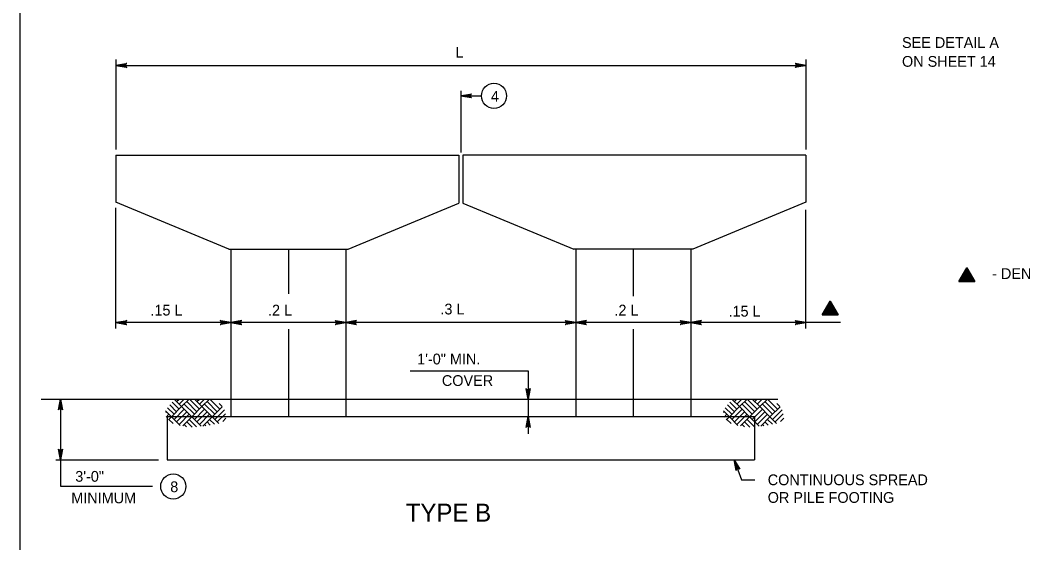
# Model space of a CAD drawing. Extents: x 646165 to 651486, y 296916 to 299292.
# Drawn here: x 648988.6 to 649267.7, y 298392 to 298537.6 of the extents above; entities that cross this region are included whole.
import ezdxf

# ---------------------------------------------------------------- set-up
doc = ezdxf.new("R2010")
doc.units = 0
for name, color, linetype in [('2', 7, 'Continuous'), ('34', 7, 'Continuous'), ('50', 7, 'Continuous'), ('51', 7, 'Continuous'), ('52', 7, 'Continuous'), ('53', 7, 'Continuous'), ('56', 7, 'Continuous')]:
    doc.layers.add(name, color=color, linetype=linetype)

msp = doc.modelspace()

# ---------------------------------------------------------------- linework, layer by layer
at = {"layer": '2'}
msp.add_line((648988.59, 298119.25), (648988.59, 298683.25), dxfattribs=at)
at = {"layer": '34'}
msp.add_line((648994.49, 298432.07), (649199.56, 298432.07), dxfattribs=at)
at = {"layer": '50'}
for p, q in [((649111.29, 298517.88), (649111.29, 298500.73)), ((649063.29, 298473.79), (649063.29, 298461.35)), ((649159.29, 298473.79), (649159.29, 298460.75)), ((649063.29, 298451.51), (649063.29, 298427.19)), ((649159.29, 298451.51), (649159.29, 298427.19))]:
    msp.add_line(p, q, dxfattribs=at)
at = {"layer": '51'}
for p, q in [((649015.29, 298500.01), (649110.76, 298500.01)), ((649015.29, 298500.01), (649015.29, 298486.9)), ((649110.76, 298500.01), (649110.76, 298486.68)), ((649207.3, 298500.01), (649111.83, 298500.01)), ((649111.83, 298500.01), (649111.83, 298486.68)), ((649207.3, 298500.01), (649207.3, 298486.9)), ((649046.69, 298473.79), (649015.29, 298486.9)), ((649079.89, 298473.79), (649110.76, 298486.68)), ((649111.83, 298486.68), (649142.69, 298473.79)), ((649207.3, 298486.9), (649175.9, 298473.79)), ((649046.69, 298473.79), (649079.89, 298473.79)), ((649047.29, 298473.79), (649047.29, 298427.19)), ((649079.29, 298473.79), (649079.29, 298427.19)), ((649175.9, 298473.79), (649142.7, 298473.79)), ((649143.3, 298473.79), (649143.3, 298427.19)), ((649175.3, 298473.79), (649175.3, 298427.19)), ((649029.57, 298427.19), (649193.02, 298427.19)), ((649029.57, 298427.19), (649029.57, 298415.19)), ((649193.02, 298427.19), (649193.02, 298415.19)), ((649029.57, 298415.19), (649193.02, 298415.19))]:
    msp.add_line(p, q, dxfattribs=at)
at = {"layer": '52'}
for p, q in [((649015.29, 298526.61), (649015.29, 298501.61)), ((649015.29, 298525.01), (649207.3, 298525.01)), ((649207.3, 298526.61), (649207.3, 298501.61)), ((649111.29, 298516.52), (649117.01, 298516.52)), ((649015.29, 298451.77), (649015.29, 298485.3)), ((649207.3, 298451.77), (649207.3, 298484.78)), ((649217, 298453.37), (649015.29, 298453.37)), ((649097.19, 298439.99), (649129.98, 298439.99)), ((649129.98, 298439.99), (649129.98, 298422.39)), ((648999.82, 298432.07), (648999.82, 298407.8)), ((648998.59, 298415.19), (649027.15, 298415.19)), ((648999.82, 298407.8), (649025.47, 298407.8))]:
    msp.add_line(p, q, dxfattribs=at)
for points in [[(649015.29, 298525.01), (649018.28, 298525.57), (649018.16, 298525.49), (649018.05, 298525.41), (649017.99, 298525.31), (649017.93, 298525.21), (649017.91, 298525.11), (649017.89, 298525.01), (649017.91, 298524.91), (649017.93, 298524.81), (649017.99, 298524.71), (649018.05, 298524.61), (649018.16, 298524.53), (649018.28, 298524.45), (649015.29, 298525.01), (649018.16, 298524.53), (649018.05, 298524.61), (649015.29, 298525.01), (649017.99, 298524.71), (649017.93, 298524.81), (649015.29, 298525.01), (649017.91, 298524.91), (649017.89, 298525.01), (649015.29, 298525.01), (649017.91, 298525.11), (649017.93, 298525.21), (649015.29, 298525.01), (649017.99, 298525.31), (649018.05, 298525.41), (649015.29, 298525.01), (649018.16, 298525.49)], [(649207.3, 298525.01), (649204.31, 298524.45), (649204.43, 298524.53), (649204.54, 298524.61), (649204.6, 298524.71), (649204.66, 298524.81), (649204.68, 298524.91), (649204.7, 298525.01), (649204.68, 298525.11), (649204.66, 298525.21), (649204.6, 298525.31), (649204.54, 298525.41), (649204.43, 298525.49), (649204.31, 298525.57), (649207.3, 298525.01), (649204.43, 298525.49), (649204.54, 298525.41), (649207.3, 298525.01), (649204.6, 298525.31), (649204.66, 298525.21), (649207.3, 298525.01), (649204.68, 298525.11), (649204.7, 298525.01), (649207.3, 298525.01), (649204.68, 298524.91), (649204.66, 298524.81), (649207.3, 298525.01), (649204.6, 298524.71), (649204.54, 298524.61), (649207.3, 298525.01), (649204.43, 298524.53)], [(649111.29, 298516.52), (649114.28, 298517.08), (649114.16, 298517), (649114.05, 298516.92), (649113.99, 298516.82), (649113.93, 298516.72), (649113.91, 298516.62), (649113.89, 298516.52), (649113.91, 298516.42), (649113.93, 298516.32), (649113.99, 298516.22), (649114.05, 298516.12), (649114.16, 298516.04), (649114.28, 298515.96), (649111.29, 298516.52), (649114.16, 298516.04), (649114.05, 298516.12), (649111.29, 298516.52), (649113.99, 298516.22), (649113.93, 298516.32), (649111.29, 298516.52), (649113.91, 298516.42), (649113.89, 298516.52), (649111.29, 298516.52), (649113.91, 298516.62), (649113.93, 298516.72), (649111.29, 298516.52), (649113.99, 298516.82), (649114.05, 298516.92), (649111.29, 298516.52), (649114.16, 298517)], [(649015.29, 298453.37), (649018.28, 298453.93), (649018.16, 298453.85), (649018.05, 298453.77), (649017.99, 298453.67), (649017.93, 298453.57), (649017.91, 298453.47), (649017.89, 298453.37), (649017.91, 298453.27), (649017.93, 298453.17), (649017.99, 298453.07), (649018.05, 298452.97), (649018.16, 298452.89), (649018.28, 298452.81), (649015.29, 298453.37), (649018.16, 298452.89), (649018.05, 298452.97), (649015.29, 298453.37), (649017.99, 298453.07), (649017.93, 298453.17), (649015.29, 298453.37), (649017.91, 298453.27), (649017.89, 298453.37), (649015.29, 298453.37), (649017.91, 298453.47), (649017.93, 298453.57), (649015.29, 298453.37), (649017.99, 298453.67), (649018.05, 298453.77), (649015.29, 298453.37), (649018.16, 298453.85)], [(649047.29, 298453.37), (649044.31, 298452.81), (649044.43, 298452.89), (649044.54, 298452.97), (649044.6, 298453.07), (649044.66, 298453.17), (649044.68, 298453.27), (649044.69, 298453.37), (649044.68, 298453.47), (649044.66, 298453.57), (649044.6, 298453.67), (649044.54, 298453.77), (649044.43, 298453.85), (649044.31, 298453.93), (649047.29, 298453.37), (649044.43, 298453.85), (649044.54, 298453.77), (649047.29, 298453.37), (649044.6, 298453.67), (649044.66, 298453.57), (649047.29, 298453.37), (649044.68, 298453.47), (649044.69, 298453.37), (649047.29, 298453.37), (649044.68, 298453.27), (649044.66, 298453.17), (649047.29, 298453.37), (649044.6, 298453.07), (649044.54, 298452.97), (649047.29, 298453.37), (649044.43, 298452.89)], [(649047.29, 298453.37), (649050.28, 298452.81), (649050.16, 298452.89), (649050.05, 298452.97), (649049.99, 298453.07), (649049.93, 298453.17), (649049.91, 298453.27), (649049.89, 298453.37), (649049.91, 298453.47), (649049.93, 298453.57), (649049.99, 298453.67), (649050.05, 298453.77), (649050.16, 298453.85), (649050.28, 298453.93), (649047.29, 298453.37), (649050.16, 298453.85), (649050.05, 298453.77), (649047.29, 298453.37), (649049.99, 298453.67), (649049.93, 298453.57), (649047.29, 298453.37), (649049.91, 298453.47), (649049.89, 298453.37), (649047.29, 298453.37), (649049.91, 298453.27), (649049.93, 298453.17), (649047.29, 298453.37), (649049.99, 298453.07), (649050.05, 298452.97), (649047.29, 298453.37), (649050.16, 298452.89)], [(649079.29, 298453.37), (649076.31, 298452.81), (649076.43, 298452.89), (649076.54, 298452.97), (649076.6, 298453.07), (649076.66, 298453.17), (649076.68, 298453.27), (649076.69, 298453.37), (649076.68, 298453.47), (649076.66, 298453.57), (649076.6, 298453.67), (649076.54, 298453.77), (649076.43, 298453.85), (649076.31, 298453.93), (649079.29, 298453.37), (649076.43, 298453.85), (649076.54, 298453.77), (649079.29, 298453.37), (649076.6, 298453.67), (649076.66, 298453.57), (649079.29, 298453.37), (649076.68, 298453.47), (649076.69, 298453.37), (649079.29, 298453.37), (649076.68, 298453.27), (649076.66, 298453.17), (649079.29, 298453.37), (649076.6, 298453.07), (649076.54, 298452.97), (649079.29, 298453.37), (649076.43, 298452.89)], [(649079.29, 298453.37), (649082.28, 298452.81), (649082.16, 298452.89), (649082.05, 298452.97), (649081.99, 298453.07), (649081.93, 298453.17), (649081.91, 298453.27), (649081.89, 298453.37), (649081.91, 298453.47), (649081.93, 298453.57), (649081.99, 298453.67), (649082.05, 298453.77), (649082.16, 298453.85), (649082.28, 298453.93), (649079.29, 298453.37), (649082.16, 298453.85), (649082.05, 298453.77), (649079.29, 298453.37), (649081.99, 298453.67), (649081.93, 298453.57), (649079.29, 298453.37), (649081.91, 298453.47), (649081.89, 298453.37), (649079.29, 298453.37), (649081.91, 298453.27), (649081.93, 298453.17), (649079.29, 298453.37), (649081.99, 298453.07), (649082.05, 298452.97), (649079.29, 298453.37), (649082.16, 298452.89)], [(649143.3, 298453.37), (649140.31, 298452.81), (649140.43, 298452.89), (649140.54, 298452.97), (649140.6, 298453.07), (649140.66, 298453.17), (649140.68, 298453.27), (649140.7, 298453.37), (649140.68, 298453.47), (649140.66, 298453.57), (649140.6, 298453.67), (649140.54, 298453.77), (649140.43, 298453.85), (649140.31, 298453.93), (649143.3, 298453.37), (649140.43, 298453.85), (649140.54, 298453.77), (649143.3, 298453.37), (649140.6, 298453.67), (649140.66, 298453.57), (649143.3, 298453.37), (649140.68, 298453.47), (649140.7, 298453.37), (649143.3, 298453.37), (649140.68, 298453.27), (649140.66, 298453.17), (649143.3, 298453.37), (649140.6, 298453.07), (649140.54, 298452.97), (649143.3, 298453.37), (649140.43, 298452.89)], [(649143.3, 298453.37), (649146.28, 298452.81), (649146.16, 298452.89), (649146.05, 298452.97), (649145.99, 298453.07), (649145.93, 298453.17), (649145.91, 298453.27), (649145.9, 298453.37), (649145.91, 298453.47), (649145.93, 298453.57), (649145.99, 298453.67), (649146.05, 298453.77), (649146.16, 298453.85), (649146.28, 298453.93), (649143.3, 298453.37), (649146.16, 298453.85), (649146.05, 298453.77), (649143.3, 298453.37), (649145.99, 298453.67), (649145.93, 298453.57), (649143.3, 298453.37), (649145.91, 298453.47), (649145.9, 298453.37), (649143.3, 298453.37), (649145.91, 298453.27), (649145.93, 298453.17), (649143.3, 298453.37), (649145.99, 298453.07), (649146.05, 298452.97), (649143.3, 298453.37), (649146.16, 298452.89)], [(649175.3, 298453.37), (649172.31, 298452.81), (649172.43, 298452.89), (649172.54, 298452.97), (649172.6, 298453.07), (649172.66, 298453.17), (649172.68, 298453.27), (649172.7, 298453.37), (649172.68, 298453.47), (649172.66, 298453.57), (649172.6, 298453.67), (649172.54, 298453.77), (649172.43, 298453.85), (649172.31, 298453.93), (649175.3, 298453.37), (649172.43, 298453.85), (649172.54, 298453.77), (649175.3, 298453.37), (649172.6, 298453.67), (649172.66, 298453.57), (649175.3, 298453.37), (649172.68, 298453.47), (649172.7, 298453.37), (649175.3, 298453.37), (649172.68, 298453.27), (649172.66, 298453.17), (649175.3, 298453.37), (649172.6, 298453.07), (649172.54, 298452.97), (649175.3, 298453.37), (649172.43, 298452.89)], [(649175.3, 298453.37), (649178.28, 298452.81), (649178.16, 298452.89), (649178.05, 298452.97), (649177.99, 298453.07), (649177.93, 298453.17), (649177.91, 298453.27), (649177.9, 298453.37), (649177.91, 298453.47), (649177.93, 298453.57), (649177.99, 298453.67), (649178.05, 298453.77), (649178.16, 298453.85), (649178.28, 298453.93), (649175.3, 298453.37), (649178.16, 298453.85), (649178.05, 298453.77), (649175.3, 298453.37), (649177.99, 298453.67), (649177.93, 298453.57), (649175.3, 298453.37), (649177.91, 298453.47), (649177.9, 298453.37), (649175.3, 298453.37), (649177.91, 298453.27), (649177.93, 298453.17), (649175.3, 298453.37), (649177.99, 298453.07), (649178.05, 298452.97), (649175.3, 298453.37), (649178.16, 298452.89)], [(649207.3, 298453.37), (649204.31, 298452.81), (649204.43, 298452.89), (649204.54, 298452.97), (649204.6, 298453.07), (649204.66, 298453.17), (649204.68, 298453.27), (649204.7, 298453.37), (649204.68, 298453.47), (649204.66, 298453.57), (649204.6, 298453.67), (649204.54, 298453.77), (649204.43, 298453.85), (649204.31, 298453.93), (649207.3, 298453.37), (649204.43, 298453.85), (649204.54, 298453.77), (649207.3, 298453.37), (649204.6, 298453.67), (649204.66, 298453.57), (649207.3, 298453.37), (649204.68, 298453.47), (649204.7, 298453.37), (649207.3, 298453.37), (649204.68, 298453.27), (649204.66, 298453.17), (649207.3, 298453.37), (649204.6, 298453.07), (649204.54, 298452.97), (649207.3, 298453.37), (649204.43, 298452.89)], [(649129.98, 298432.07), (649129.42, 298435.05), (649129.5, 298434.94), (649129.58, 298434.82), (649129.68, 298434.76), (649129.78, 298434.71), (649129.88, 298434.69), (649129.98, 298434.67), (649130.08, 298434.69), (649130.18, 298434.71), (649130.28, 298434.76), (649130.38, 298434.82), (649130.46, 298434.94), (649130.54, 298435.05), (649129.98, 298432.07), (649130.46, 298434.94), (649130.38, 298434.82), (649129.98, 298432.07), (649130.28, 298434.76), (649130.18, 298434.71), (649129.98, 298432.07), (649130.08, 298434.69), (649129.98, 298434.67), (649129.98, 298432.07), (649129.88, 298434.69), (649129.78, 298434.71), (649129.98, 298432.07), (649129.68, 298434.76), (649129.58, 298434.82), (649129.98, 298432.07), (649129.5, 298434.94)], [(648999.82, 298432.07), (649000.38, 298429.09), (649000.3, 298429.2), (649000.22, 298429.32), (649000.12, 298429.38), (649000.02, 298429.44), (648999.92, 298429.45), (648999.82, 298429.47), (648999.72, 298429.45), (648999.62, 298429.44), (648999.52, 298429.38), (648999.42, 298429.32), (648999.34, 298429.2), (648999.26, 298429.09), (648999.82, 298432.07), (648999.34, 298429.2), (648999.42, 298429.32), (648999.82, 298432.07), (648999.52, 298429.38), (648999.62, 298429.44), (648999.82, 298432.07), (648999.72, 298429.45), (648999.82, 298429.47), (648999.82, 298432.07), (648999.92, 298429.45), (649000.02, 298429.44), (648999.82, 298432.07), (649000.12, 298429.38), (649000.22, 298429.32), (648999.82, 298432.07), (649000.3, 298429.2)], [(649129.98, 298427.19), (649130.54, 298424.21), (649130.46, 298424.33), (649130.38, 298424.44), (649130.28, 298424.5), (649130.18, 298424.56), (649130.08, 298424.58), (649129.98, 298424.59), (649129.88, 298424.58), (649129.78, 298424.56), (649129.68, 298424.5), (649129.58, 298424.44), (649129.5, 298424.33), (649129.42, 298424.21), (649129.98, 298427.19), (649129.5, 298424.33), (649129.58, 298424.44), (649129.98, 298427.19), (649129.68, 298424.5), (649129.78, 298424.56), (649129.98, 298427.19), (649129.88, 298424.58), (649129.98, 298424.59), (649129.98, 298427.19), (649130.08, 298424.58), (649130.18, 298424.56), (649129.98, 298427.19), (649130.28, 298424.5), (649130.38, 298424.44), (649129.98, 298427.19), (649130.46, 298424.33)], [(648999.82, 298415.19), (648999.26, 298418.18), (648999.34, 298418.06), (648999.42, 298417.95), (648999.52, 298417.89), (648999.62, 298417.83), (648999.72, 298417.81), (648999.82, 298417.79), (648999.92, 298417.81), (649000.02, 298417.83), (649000.12, 298417.89), (649000.22, 298417.95), (649000.3, 298418.06), (649000.38, 298418.18), (648999.82, 298415.19), (649000.3, 298418.06), (649000.22, 298417.95), (648999.82, 298415.19), (649000.12, 298417.89), (649000.02, 298417.83), (648999.82, 298415.19), (648999.92, 298417.81), (648999.82, 298417.79), (648999.82, 298415.19), (648999.72, 298417.81), (648999.62, 298417.83), (648999.82, 298415.19), (648999.52, 298417.89), (648999.42, 298417.95), (648999.82, 298415.19), (648999.34, 298418.06)], [(649187.4, 298415.19), (649189.43, 298409.55), (649193.14, 298409.55)], [(649187.4, 298415.19), (649188.94, 298412.58), (649188.82, 298412.66), (649188.71, 298412.74), (649188.59, 298412.76), (649188.48, 298412.78), (649188.38, 298412.77), (649188.28, 298412.75), (649188.19, 298412.7), (649188.1, 298412.65), (649188.03, 298412.56), (649187.96, 298412.47), (649187.92, 298412.33), (649187.88, 298412.2), (649187.4, 298415.19), (649187.92, 298412.33), (649187.96, 298412.47), (649187.4, 298415.19), (649188.03, 298412.56), (649188.1, 298412.65), (649187.4, 298415.19), (649188.19, 298412.7), (649188.28, 298412.75), (649187.4, 298415.19), (649188.38, 298412.77), (649188.48, 298412.78), (649187.4, 298415.19), (649188.59, 298412.76), (649188.71, 298412.74), (649187.4, 298415.19), (649188.82, 298412.66)]]:
    msp.add_lwpolyline(points, dxfattribs=at)
for centre in [(649120.51, 298516.52), (649031.24, 298407.75)]:
    msp.add_circle(centre, 3.5, dxfattribs=at)
at = {"layer": '53'}
for p, q in [((649252.11, 298466.09), (649252.11, 298466.09)), ((649214.07, 298456.8), (649214.07, 298456.8))]:
    msp.add_line(p, q, dxfattribs=at)
for points in [[(649249.88, 298464.8), (649254.34, 298464.8), (649252.11, 298468.67), (649249.88, 298464.8)], [(649249.88, 298464.8), (649252.11, 298468.67), (649254.34, 298464.8), (649249.88, 298464.8), (649252.1, 298468.55), (649254.27, 298464.86), (649249.96, 298464.85), (649252.11, 298468.44), (649254.18, 298464.91), (649250.07, 298464.9), (649252.11, 298468.32), (649254.08, 298464.98), (649250.16, 298464.95), (649252.11, 298468.21), (649253.98, 298465.03), (649250.27, 298465.02), (649252.11, 298468.07), (649253.87, 298465.09), (649250.39, 298465.09), (649252.11, 298467.93), (649253.77, 298465.15), (649250.49, 298465.15), (649252.1, 298467.8), (649253.66, 298465.22), (649250.6, 298465.21), (649252.1, 298467.67), (649253.53, 298465.29), (649250.71, 298465.27), (649252.12, 298467.55), (649253.4, 298465.35), (649250.82, 298465.34), (649252.12, 298467.42), (649253.26, 298465.44), (649250.94, 298465.4), (649252.12, 298467.27), (649253.15, 298465.52), (649251.06, 298465.46), (649252.11, 298467.14), (649253.03, 298465.59), (649251.19, 298465.53), (649252.12, 298467.01), (649252.92, 298465.65), (649251.32, 298465.59), (649252.11, 298466.86), (649252.79, 298465.72), (649251.46, 298465.66), (649252.11, 298466.73), (649252.65, 298465.79), (649251.57, 298465.73), (649252.11, 298466.6), (649252.53, 298465.86), (649251.69, 298465.79), (649252.11, 298466.48), (649252.42, 298465.91), (649251.8, 298465.85), (649252.11, 298466.35), (649252.33, 298465.97), (649251.9, 298465.9), (649252.11, 298466.23), (649252.24, 298466.01), (649252.02, 298465.98), (649252.11, 298466.09), (649254.33, 298464.82), (649252.11, 298466.09), (649252.11, 298468.64), (649252.11, 298466.08), (649249.88, 298464.81)], [(649211.84, 298455.52), (649216.3, 298455.52), (649214.07, 298459.38), (649211.84, 298455.52)], [(649211.84, 298455.52), (649214.07, 298459.38), (649216.3, 298455.52), (649211.84, 298455.52), (649214.06, 298459.27), (649216.23, 298455.57), (649211.92, 298455.56), (649214.07, 298459.15), (649216.14, 298455.62), (649212.03, 298455.61), (649214.08, 298459.04), (649216.04, 298455.69), (649212.12, 298455.66), (649214.07, 298458.92), (649215.94, 298455.74), (649212.23, 298455.73), (649214.08, 298458.79), (649215.83, 298455.8), (649212.35, 298455.8), (649214.07, 298458.65), (649215.73, 298455.86), (649212.45, 298455.86), (649214.07, 298458.52), (649215.62, 298455.93), (649212.56, 298455.92), (649214.07, 298458.39), (649215.5, 298456), (649212.67, 298455.98), (649214.08, 298458.26), (649215.36, 298456.06), (649212.78, 298456.05), (649214.08, 298458.13), (649215.23, 298456.15), (649212.9, 298456.11), (649214.08, 298457.99), (649215.11, 298456.23), (649213.02, 298456.17), (649214.08, 298457.85), (649214.99, 298456.3), (649213.15, 298456.24), (649214.08, 298457.72), (649214.88, 298456.36), (649213.28, 298456.3), (649214.08, 298457.58), (649214.75, 298456.43), (649213.42, 298456.37), (649214.08, 298457.45), (649214.62, 298456.5), (649213.53, 298456.44), (649214.07, 298457.32), (649214.49, 298456.57), (649213.66, 298456.5), (649214.07, 298457.19), (649214.39, 298456.62), (649213.76, 298456.56), (649214.07, 298457.07), (649214.29, 298456.68), (649213.87, 298456.61), (649214.08, 298456.94), (649214.2, 298456.72), (649213.98, 298456.69), (649214.07, 298456.8), (649216.29, 298455.53), (649214.07, 298456.8), (649214.07, 298459.35), (649214.08, 298456.79), (649211.84, 298455.52)]]:
    msp.add_lwpolyline(points, dxfattribs=at)
at = {"layer": '56'}
for p, q in [((649032.15, 298428.56), (649030.26, 298430.46)), ((649030.74, 298427.14), (649033.57, 298429.97)), ((649032.86, 298429.26), (649030.9, 298431.22)), ((649033.57, 298429.97), (649031.55, 298431.99)), ((649032.15, 298431.38), (649032.84, 298432.07)), ((649032.86, 298430.68), (649034.26, 298432.07)), ((649033.57, 298429.97), (649035.67, 298432.07)), ((649036.4, 298427.14), (649033.57, 298429.97)), ((649037.1, 298427.85), (649034.28, 298430.68)), ((649037.81, 298428.56), (649034.98, 298431.38)), ((649038.52, 298429.26), (649035.71, 298432.07)), ((649036.4, 298427.14), (649039.23, 298429.97)), ((649039.23, 298429.97), (649037.12, 298432.07)), ((649037.81, 298431.38), (649038.5, 298432.07)), ((649038.52, 298430.68), (649039.91, 298432.07)), ((649039.23, 298429.97), (649041.33, 298432.07)), ((649042.05, 298427.14), (649039.23, 298429.97)), ((649042.76, 298427.85), (649039.93, 298430.68)), ((649043.47, 298428.56), (649040.64, 298431.38)), ((649044.18, 298429.26), (649041.37, 298432.07)), ((649042.05, 298427.14), (649044.87, 298429.96)), ((649044.81, 298430.04), (649044, 298430.85)), ((649044.18, 298430.68), (649044.2, 298430.7)), ((649187.43, 298428.56), (649185.53, 298430.46)), ((649186.02, 298427.14), (649188.85, 298429.97)), ((649188.14, 298429.26), (649186.18, 298431.22)), ((649188.85, 298429.97), (649186.82, 298431.99)), ((649187.43, 298431.38), (649188.12, 298432.07)), ((649188.14, 298430.68), (649189.53, 298432.07)), ((649188.85, 298429.97), (649190.95, 298432.07)), ((649191.67, 298427.14), (649188.85, 298429.97)), ((649192.38, 298427.85), (649189.55, 298430.68)), ((649193.09, 298428.56), (649190.26, 298431.38)), ((649193.8, 298429.26), (649190.99, 298432.07)), ((649191.67, 298427.14), (649194.5, 298429.97)), ((649194.5, 298429.97), (649192.4, 298432.07)), ((649193.09, 298431.38), (649193.78, 298432.07)), ((649193.8, 298430.68), (649195.19, 298432.07)), ((649194.5, 298429.97), (649196.6, 298432.07)), ((649197.33, 298427.14), (649194.5, 298429.97)), ((649198.04, 298427.85), (649195.21, 298430.68)), ((649198.75, 298428.56), (649195.92, 298431.38)), ((649199.45, 298429.26), (649196.64, 298432.07)), ((649197.33, 298427.14), (649200.15, 298429.96)), ((649200.09, 298430.04), (649199.28, 298430.85)), ((649199.45, 298430.68), (649199.47, 298430.7)), ((649030.74, 298427.14), (649029.1, 298428.78)), ((649029.14, 298428.37), (649029.33, 298428.56)), ((649029.27, 298427.09), (649030.03, 298427.85)), ((649031.45, 298427.85), (649029.61, 298429.69)), ((649029.89, 298426.29), (649030.74, 298427.14)), ((649033.13, 298424.76), (649030.74, 298427.14)), ((649031.45, 298426.43), (649034.28, 298429.26)), ((649032.15, 298425.73), (649034.98, 298428.56)), ((649032.86, 298425.02), (649035.69, 298427.85)), ((649033.86, 298424.6), (649036.4, 298427.14)), ((649039.03, 298424.51), (649036.4, 298427.14)), ((649037.1, 298426.43), (649039.93, 298429.26)), ((649037.81, 298425.73), (649040.64, 298428.56)), ((649038.52, 298425.02), (649041.35, 298427.85)), ((649039.46, 298424.55), (649042.05, 298427.14)), ((649043.91, 298425.28), (649042.05, 298427.14)), ((649042.76, 298426.43), (649045.46, 298429.13)), ((649043.47, 298425.73), (649045.77, 298428.02)), ((649186.02, 298427.14), (649184.38, 298428.78)), ((649184.42, 298428.37), (649184.6, 298428.56)), ((649184.55, 298427.09), (649185.31, 298427.85)), ((649186.72, 298427.85), (649184.89, 298429.69)), ((649185.16, 298426.29), (649186.02, 298427.14)), ((649188.4, 298424.76), (649186.02, 298427.14)), ((649186.72, 298426.43), (649189.55, 298429.26)), ((649187.43, 298425.73), (649190.26, 298428.56)), ((649188.14, 298425.02), (649190.97, 298427.85)), ((649189.13, 298424.6), (649191.67, 298427.14)), ((649194.31, 298424.51), (649191.67, 298427.14)), ((649192.38, 298426.43), (649195.21, 298429.26)), ((649193.09, 298425.73), (649195.92, 298428.56)), ((649193.8, 298425.02), (649196.62, 298427.85)), ((649194.74, 298424.55), (649197.33, 298427.14)), ((649199.19, 298425.28), (649197.33, 298427.14)), ((649198.04, 298426.43), (649200.74, 298429.13)), ((649198.75, 298425.73), (649201.04, 298428.02)), ((649031.22, 298425.25), (649030.03, 298426.43)), ((649034.92, 298424.38), (649034.28, 298425.02)), ((649036.45, 298424.26), (649034.98, 298425.73)), ((649037.74, 298424.39), (649035.69, 298426.43)), ((649040.32, 298424.63), (649039.93, 298425.02)), ((649041.53, 298424.83), (649040.64, 298425.73)), ((649042.72, 298425.06), (649041.35, 298426.43)), ((649045.03, 298425.87), (649045.89, 298426.74)), ((649186.49, 298425.25), (649185.31, 298426.43)), ((649190.2, 298424.38), (649189.55, 298425.02)), ((649191.72, 298424.26), (649190.26, 298425.73)), ((649193.01, 298424.39), (649190.97, 298426.43)), ((649195.6, 298424.63), (649195.21, 298425.02)), ((649196.81, 298424.83), (649195.92, 298425.73)), ((649198, 298425.06), (649196.62, 298426.43)), ((649200.3, 298425.87), (649201.17, 298426.74))]:
    msp.add_line(p, q, dxfattribs=at)

# ---------------------------------------------------------------- texts
at = {"layer": '53'}
for s, height, p in [('SEE DETAIL A', 3, (649234.08, 298529.87)), ('L', 3, (649109.8, 298527.16)), ('ON SHEET 14', 3, (649234.08, 298524.62)), ('4', 3, (649119.66, 298514.92)), ('- DENOTES RECOMMENDED VALUE', 3, (649259.17, 298465.52)), ('.15 L', 3, (649024.89, 298455.35)), ('.2 L', 3, (649057.61, 298455.35)), ('.3 L', 3, (649105.6, 298455.65)), ('.2 L', 3, (649154.03, 298455.35)), ('.15 L', 3, (649185.79, 298455.05)), ('1\'-0" MIN.', 3, (649099.13, 298441.74)), ('COVER', 3, (649106.01, 298435.74)), (' 3\'-0"', 3, (649002.84, 298409.06)), ('CONTINUOUS SPREAD', 3, (649196.7, 298408.1)), ('8', 3, (649030.39, 298406.16)), ('MINIMUM', 3, (649002.84, 298403.06)), ('OR PILE FOOTING', 3, (649196.7, 298403.18)), ('TYPE B', 5, (649095.94, 298397.96))]:
    msp.add_text(s, height=height, dxfattribs=at).set_placement(p)

doc.saveas('drawing.dxf')
